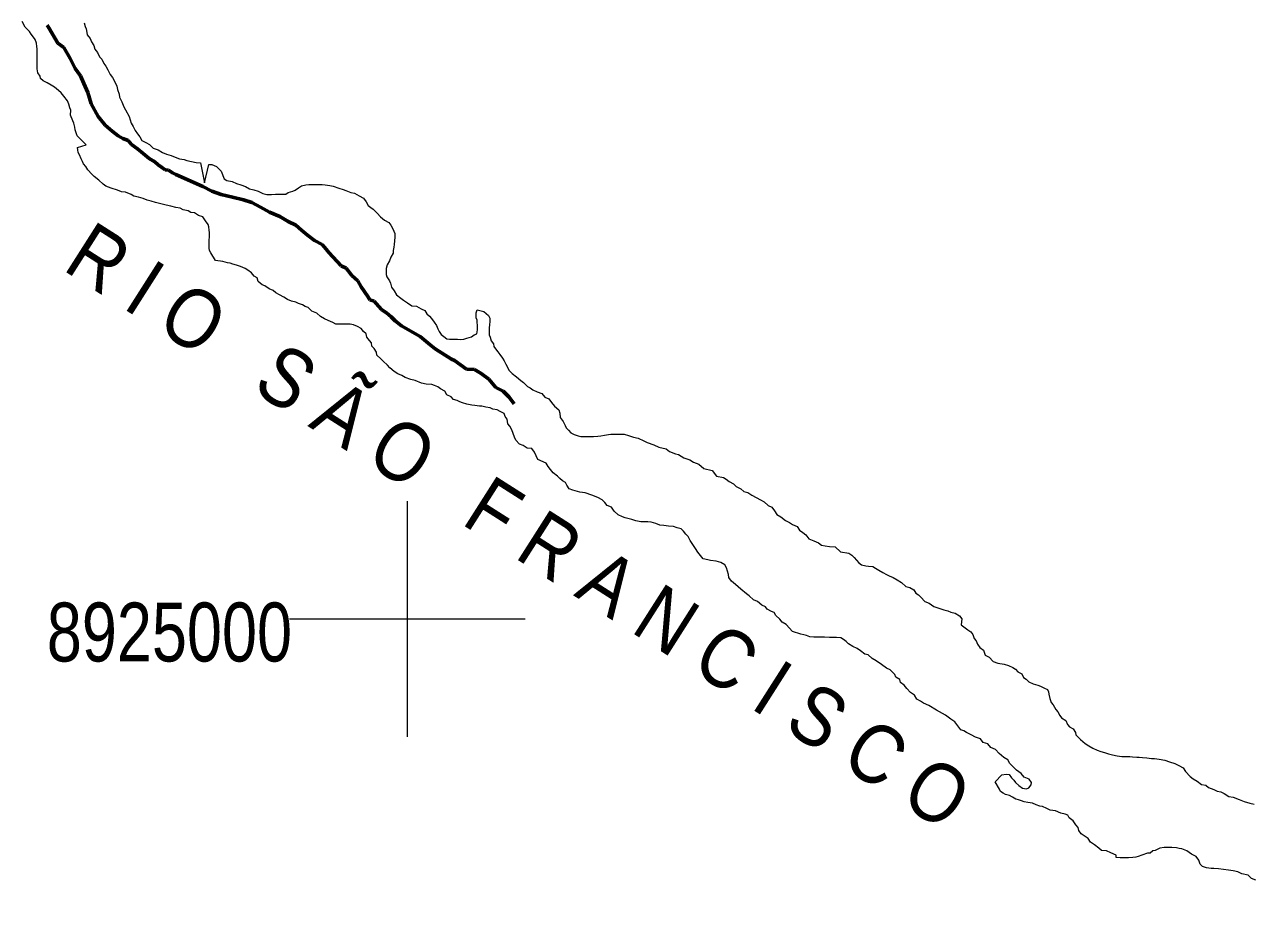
# Model space of a CAD drawing. Extents: x 553962 to 842807, y 8883888 to 9032388.
# Drawn here: x 646749 to 657184, y 8922577 to 8930044 of the extents above; entities that cross this region are included whole.
import ezdxf
from ezdxf.enums import TextEntityAlignment as Align

# ---------------------------------------------------------------- set-up
doc = ezdxf.new("R2010")
doc.units = 0
doc.header["$LTSCALE"] = 200
doc.linetypes.add('LONG_DASH_SHORT_DASH', pattern=[9.9, 6, -1.2, 1.5, -1.2])
for name, color, linetype, lineweight in [('2', 7, 'Continuous', 13), ('25', 7, 'Continuous', 13), ('7', 7, 'LONG_DASH_SHORT_DASH', 60)]:
    doc.layers.add(name, color=color, linetype=linetype, lineweight=lineweight)
for name, color, linetype in [('42', 7, 'Continuous'), ('47', 7, 'Continuous'), ('49', 7, 'Continuous')]:
    doc.layers.add(name, color=color, linetype=linetype)

msp = doc.modelspace()

# ---------------------------------------------------------------- linework, layer by layer
at = {"layer": '2'}
for p, q in [((650000, 8924000), (650000, 8926000)), ((649000, 8925000), (651000, 8925000))]:
    msp.add_line(p, q, dxfattribs=at)
at = {"layer": '25'}
for points in [[(647140.8, 8929317.4), (647133.5, 8929337.5), (647126.2, 8929367.6), (647113.9, 8929397.7), (647081.7, 8929435.5), (647059.4, 8929465.7), (647037, 8929485.8), (647004.7, 8929513.6), (646974.9, 8929531.3), (646940, 8929549.1), (646907.6, 8929566.8), (646885.2, 8929587), (646880.4, 8929607.1), (646860.6, 8929634.7), (646855.9, 8929669.8), (646856, 8929689.8), (646856.3, 8929729.9), (646856.6, 8929772.4), (646856.9, 8929810), (646857.1, 8929837.5), (646854.8, 8929857.6), (646850, 8929887.6), (646840.2, 8929917.8), (646825.4, 8929937.9), (646805.6, 8929963), (646790.7, 8929985.7), (646753.5, 8930021), (646728.8, 8930071.2)], [(647254, 8930057.7), (647263.8, 8930027.6), (647271.1, 8930007.5), (647278.4, 8929977.4), (647280.7, 8929957.4), (647305.5, 8929927.2), (647317.8, 8929897.1), (647337.6, 8929866.9), (647347.3, 8929836.8), (647369.6, 8929806.6), (647386.9, 8929771.4), (647404.2, 8929751.3), (647421.4, 8929713.6), (647438.8, 8929691), (647456.1, 8929660.8), (647475.8, 8929620.6), (647495.6, 8929595.5), (647517.8, 8929552.8), (647532.5, 8929522.6), (647537.3, 8929492.5), (647552, 8929454.9), (647554.3, 8929427.3), (647574, 8929389.7), (647591.2, 8929347), (647606, 8929319.3), (647638.1, 8929264.1), (647655.2, 8929208.9), (647672.5, 8929178.7), (647689.7, 8929146.1), (647707, 8929118.4), (647729.3, 8929090.7), (647744.1, 8929060.6), (647779, 8929042.8), (647808.9, 8929027.6), (647841.2, 8928994.8), (647883.6, 8928982), (647920.9, 8928959.3), (647955.8, 8928944), (647993.3, 8928933.7), (648028.2, 8928918.5), (648065.6, 8928905.7), (648105.5, 8928897.9), (648128, 8928890.3), (648165.5, 8928882.5), (648205.4, 8928874.8), (648242.9, 8928869.5), (648277.9, 8928700.4), (648315.3, 8928856.5), (648340.3, 8928856.3), (648377.7, 8928841.1), (648417.4, 8928800.8), (648444.5, 8928735.5), (648466.8, 8928720.3), (648511.8, 8928712.5), (648549.2, 8928694.7), (648586.6, 8928684.5), (648624, 8928669.2), (648658.9, 8928651.4), (648696.3, 8928641.2), (648733.8, 8928630.9), (648771.1, 8928610.7)], [(649677.1, 8927362.9), (649654.8, 8927390.6), (649650, 8927420.7), (649627.6, 8927438.3), (649607.8, 8927466), (649575.4, 8927481.2), (649543, 8927496.5), (649513, 8927501.7), (649485.5, 8927501.9), (649445.5, 8927502.1), (649423, 8927502.3), (649393, 8927502.5), (649368.1, 8927515.2), (649328.2, 8927532.9), (649295.8, 8927548.2), (649260.9, 8927565.9), (649231.1, 8927593.7), (649188.7, 8927611.5), (649156.5, 8927641.7), (649131.5, 8927651.9), (649109.1, 8927664.6), (649074.2, 8927677.3), (649051.8, 8927687.5), (649016.8, 8927697.7), (648981.9, 8927710.5), (648949.5, 8927730.7), (648914.7, 8927751), (648882.3, 8927768.7), (648859.9, 8927786.4), (648825, 8927801.7), (648790.2, 8927826.9), (648767.7, 8927834.6), (648732.9, 8927862.3), (648723.2, 8927895), (648698.3, 8927907.6), (648676, 8927937.8), (648646.2, 8927960.6), (648623.7, 8927973.2), (648583.8, 8927991), (648548.9, 8928001.2), (648516.5, 8928011.5), (648494, 8928019.1), (648471.5, 8928021.8), (648431.6, 8928032.1), (648371.7, 8928042.5), (648332.1, 8928107.8), (648319.8, 8928127.9), (648317.4, 8928148), (648317.7, 8928183), (648317.9, 8928210.6), (648318.2, 8928245.6), (648318.4, 8928280.7), (648316.1, 8928300.7), (648313.8, 8928328.3), (648309, 8928348.3), (648286.7, 8928378.5), (648264.4, 8928411.2), (648227, 8928424), (648192.1, 8928446.7), (648162.2, 8928449.4), (648137.3, 8928464.6), (648094.8, 8928472.4), (648069.9, 8928485.1), (648034.9, 8928492.8), (647990, 8928503.2), (647952.5, 8928510.9), (647917.6, 8928518.7), (647895.1, 8928526.3), (647860.2, 8928534.1), (647825.2, 8928546.8), (647790.3, 8928554.6), (647755.4, 8928567.3), (647715.5, 8928580.1), (647678, 8928587.8), (647653.1, 8928603), (647605.7, 8928620.9), (647573.2, 8928626.1), (647538.3, 8928638.8), (647483.4, 8928656.7), (647438.5, 8928672), (647416.2, 8928689.7), (647378.9, 8928722.5), (647339.1, 8928755.3), (647319.3, 8928775.5), (647287, 8928810.7), (647269.7, 8928838.4), (647249.9, 8928861.1), (647242.5, 8928881.1), (647230.2, 8928906.2), (647215.5, 8928938.9), (647205.6, 8928959), (647200.8, 8928981.6), (647198.4, 8929001.6), (647271.1, 8929023.6), (647196.7, 8929099.2), (647179.6, 8929151.9), (647174.7, 8929174.5), (647167.5, 8929207.1), (647160.1, 8929227.2), (647140.5, 8929274.8), (647140.8, 8929317.4)], [(648771.1, 8928610.7), (648806.1, 8928602.9), (648826.1, 8928602.8), (648846.1, 8928602.6), (648881.2, 8928604.9), (648911.2, 8928604.7), (648948.7, 8928604.5), (648968.7, 8928604.3), (648988.8, 8928619.2), (649026.4, 8928631.5), (649046.5, 8928638.9), (649076.6, 8928658.7), (649101.8, 8928676.1), (649136.9, 8928683.3), (649161.9, 8928688.2), (649201.9, 8928687.9), (649236.9, 8928687.7), (649277, 8928687.4), (649301.9, 8928684.7), (649341.9, 8928679.5), (649369.4, 8928671.8), (649416.8, 8928656.4), (649454.2, 8928643.7), (649476.7, 8928636), (649519, 8928618.2), (649551.5, 8928613), (649591.3, 8928590.2), (649626.2, 8928569.9), (649651, 8928539.7), (649665.8, 8928509.6), (649688.2, 8928491.9), (649710.5, 8928476.8), (649742.8, 8928444), (649772.6, 8928413.8), (649804.9, 8928383.5), (649842.2, 8928363.2), (649859.6, 8928343.1), (649876.8, 8928310.4), (649894.1, 8928270.2), (649893.8, 8928240.2), (649891.1, 8928210.2), (649888.3, 8928177.7), (649885.7, 8928155.1), (649880.5, 8928127.6), (649880.3, 8928105.1), (649860, 8928070.2), (649847.3, 8928037.7), (649829.5, 8928005.3), (649819.3, 8927972.8), (649819, 8927942.8), (649818.9, 8927922.8), (649826.2, 8927902.7), (649848.5, 8927870), (649855.8, 8927849.9), (649865.6, 8927814.8), (649887.9, 8927784.6), (649907.6, 8927751.9), (649944.9, 8927721.6), (649967.3, 8927704), (649999.6, 8927683.7), (650037, 8927658.4), (650076.9, 8927653.2), (650116.8, 8927632.9), (650146.7, 8927617.7), (650164, 8927590), (650186.3, 8927569.8), (650203.7, 8927549.7), (650228.5, 8927519.5), (650248.3, 8927489.3), (650258.1, 8927461.7), (650270.4, 8927439.1), (650287.7, 8927413.9), (650310.1, 8927396.3), (650335, 8927376.1), (650357.4, 8927373.4), (650380, 8927373.3), (650405, 8927373.1), (650425, 8927373), (650447.5, 8927372.8), (650480, 8927375.1), (650505.1, 8927382.5), (650525.1, 8927389.8), (650545.2, 8927394.7), (650567.8, 8927412.1), (650590.4, 8927419.4), (650595.7, 8927454.5), (650595.8, 8927474.5), (650596, 8927494.5), (650593.6, 8927514.6), (650593.8, 8927534.6), (650583.9, 8927554.7), (650584.1, 8927577.2), (650584.2, 8927597.2), (650591.9, 8927622.2), (650649.4, 8927609.3), (650689.1, 8927574), (650699, 8927553.9), (650698.7, 8927521.4), (650698.5, 8927498.8), (650693.3, 8927466.3), (650693.1, 8927436.3)], [(650693.1, 8927436.3), (650695.4, 8927411.2), (650702.7, 8927391.2), (650712.5, 8927361.1), (650729.8, 8927333.4), (650734.6, 8927313.3), (650749.5, 8927293.2), (650766.8, 8927265.6), (650784.1, 8927242.9), (650808.9, 8927212.7), (650821.2, 8927190.1), (650836, 8927162.5), (650848.4, 8927142.3), (650860.7, 8927112.2), (650890.5, 8927082), (650927.8, 8927054.2), (650962.5, 8927023.9), (650984.9, 8927006.3), (651019.7, 8926973.5), (651042.1, 8926960.8), (651064.5, 8926943.1), (651101.9, 8926927.9), (651141.8, 8926912.6), (651166.6, 8926882.4), (651201.5, 8926867.1), (651223.7, 8926836.9), (651248.5, 8926806.7), (651285.8, 8926773.9), (651295.6, 8926746.3), (651297.8, 8926708.8), (651322.6, 8926676.1), (651339.8, 8926640.9), (651347.2, 8926620.8), (651367, 8926600.7), (651386.9, 8926580.5), (651416.8, 8926565.3), (651449.2, 8926555.1), (651471.6, 8926547.4), (651521.7, 8926547.1), (651559.2, 8926546.8), (651581.7, 8926549.2), (651616.7, 8926551.4), (651641.8, 8926553.8), (651674.3, 8926558.6), (651706.9, 8926565.9), (651726.9, 8926568.2), (651759.4, 8926568), (651779.4, 8926567.9), (651804.5, 8926567.7), (651842, 8926567.5), (651876.9, 8926557.2), (651919.3, 8926541.9), (651959.3, 8926534.2), (652006.6, 8926511.3), (652036.5, 8926496.1), (652091.4, 8926478.2), (652133.8, 8926457.9), (652198.7, 8926442.4), (652226, 8926422.2), (652275.9, 8926401.9), (652303.3, 8926394.2), (652348.2, 8926366.3), (652398.1, 8926351), (652430.4, 8926330.8), (652475.3, 8926312.9), (652517.6, 8926277.6), (652587.5, 8926259.6), (652624.6, 8926211.8), (652684.5, 8926198.9), (652706.9, 8926186.2), (652731.8, 8926166), (652769.2, 8926145.8), (652791.5, 8926123.1), (652831.4, 8926105.3), (652856.2, 8926080.1), (652891.2, 8926072.3), (652926, 8926049.6), (652960.9, 8926031.8), (652998.2, 8926011.6), (653030.6, 8925993.8), (653062.9, 8925963.6), (653095.3, 8925948.3), (653117.6, 8925918.1), (653137.3, 8925885.5), (653172.2, 8925865.2), (653212, 8925834.9), (653244.4, 8925819.7), (653269.3, 8925802), (653309.2, 8925784.2), (653328.9, 8925754), (653358.8, 8925733.8), (653383.6, 8925713.6), (653408.4, 8925680.9), (653450.8, 8925663.1), (653490.7, 8925645.3), (653515.5, 8925625.1), (653548, 8925619.9), (653583, 8925614.6), (653633, 8925611.8), (653677.7, 8925568.9), (653747.6, 8925558.5)], [(652551.7, 8925501.3), (652511.7, 8925509.1), (652489.4, 8925536.8), (652467.1, 8925566.9), (652447.3, 8925597.1), (652425.1, 8925632.3), (652400.3, 8925665), (652383.1, 8925700.2), (652363.2, 8925720.3), (652343.4, 8925745.5), (652323.6, 8925765.7), (652291.1, 8925773.4), (652258.7, 8925783.6), (652216.2, 8925786.4), (652178.7, 8925791.7), (652143.7, 8925796.9), (652108.8, 8925809.7), (652068.9, 8925819.9), (652041.4, 8925822.6), (652003.9, 8925822.9), (651981.4, 8925823), (651938.9, 8925833.3), (651906.5, 8925843.5), (651849.1, 8925858.9), (651826.6, 8925866.6), (651789.2, 8925884.4), (651757, 8925914.6), (651732.2, 8925947.3), (651697.3, 8925962.6), (651677.5, 8925987.8), (651655.1, 8926010.4), (651617.8, 8926030.7), (651565.4, 8926051.1), (651510.5, 8926069), (651465.6, 8926076.8), (651443.1, 8926081.9), (651405.7, 8926092.2), (651373.2, 8926104.9), (651353.5, 8926135.1), (651343.6, 8926157.7), (651316.2, 8926172.9), (651293.8, 8926190.6), (651274, 8926210.7), (651239.2, 8926238.5), (651214.4, 8926268.7), (651194.6, 8926293.9), (651177.3, 8926321.5), (651107.5, 8926352), (651078, 8926414.8), (651055.7, 8926445), (651018.2, 8926450.2), (650983.3, 8926470.5), (650950.9, 8926483.2), (650921.2, 8926516), (650908.9, 8926543.6), (650899.1, 8926573.7), (650886.8, 8926603.8), (650869.6, 8926636.5), (650852.2, 8926656.6), (650847.5, 8926694.2), (650830.2, 8926716.9), (650822.8, 8926742), (650788, 8926759.7), (650763.1, 8926774.9), (650725.6, 8926780.2), (650703.2, 8926792.8), (650665.7, 8926798.1), (650633.2, 8926805.8), (650613.2, 8926805.9), (650573.2, 8926811.2), (650545.8, 8926813.9), (650505.8, 8926821.7), (650468.4, 8926834.4), (650445.9, 8926842.1), (650423.5, 8926854.8), (650391.1, 8926862.5), (650371.2, 8926885.1), (650336.3, 8926902.9), (650316.6, 8926933.1), (650281.7, 8926953.3), (650259.3, 8926968.5), (650229.4, 8926981.2), (650207, 8926988.9), (650159.5, 8926991.7), (650119.5, 8926999.5), (650067.1, 8927022.3), (650029.7, 8927032.6), (649982.3, 8927047.9), (649952.4, 8927065.7), (649920, 8927080.9), (649887.7, 8927101.1), (649850.4, 8927131.4), (649830.5, 8927154.1), (649793.3, 8927186.9), (649773.4, 8927207.1), (649741.1, 8927237.3), (649736.3, 8927264.9), (649716.6, 8927295.1), (649699.2, 8927315.2), (649694.4, 8927342.8), (649677.1, 8927362.9)], [(653747.6, 8925558.5), (653772.5, 8925540.8), (653794.9, 8925520.6), (653814.7, 8925497.9), (653834.5, 8925475.3), (653856.9, 8925457.6), (653891.9, 8925449.9), (653914.4, 8925447.2), (653951.8, 8925444.4), (653974.3, 8925431.8), (654004.1, 8925414.1), (654036.5, 8925393.8), (654068.9, 8925376.1), (654091.3, 8925365.9), (654126.2, 8925350.7), (654158.6, 8925330.4), (654195.9, 8925307.7), (654233.2, 8925274.9), (654265.6, 8925267.1), (654300.5, 8925246.9), (654317.8, 8925219.2), (654340.2, 8925204.1), (654360.1, 8925183.9), (654394.8, 8925148.6), (654429.7, 8925133.4), (654469.5, 8925105.6), (654511.9, 8925090.2), (654554.3, 8925077.5), (654589.3, 8925069.7), (654614.2, 8925057), (654651.7, 8925049.3), (654689, 8925026.5), (654708.8, 8925001.3), (654703.4, 8924948.8), (654758.1, 8924908.4), (654783, 8924890.7), (654800.3, 8924868), (654812.6, 8924832.9), (654829.9, 8924812.8), (654842.2, 8924785.1), (654862, 8924757.5), (654891.9, 8924734.7), (654906.6, 8924692.1), (654938.9, 8924674.3), (654973.7, 8924639.1), (655013.6, 8924623.8), (655068.5, 8924615.9), (655103.5, 8924605.7), (655140.9, 8924587.9), (655163.2, 8924572.7), (655183.1, 8924550.1), (655218, 8924534.8), (655232.8, 8924502.2), (655255.2, 8924489.5), (655277.5, 8924466.8), (655314.9, 8924449), (655352.3, 8924436.3), (655377.2, 8924428.6), (655409.6, 8924410.9), (655434.6, 8924400.7), (655444.4, 8924380.6), (655446.8, 8924360.6), (655454, 8924325.4), (655466.2, 8924290.3), (655483.6, 8924270.2), (655505.8, 8924232.5), (655523.2, 8924212.3), (655540.4, 8924179.7), (655555.3, 8924159.6), (655590.1, 8924136.8), (655604.9, 8924104.1), (655622.2, 8924084), (655654.6, 8924066.3), (655671.9, 8924036.1), (655676.8, 8924016), (655696.6, 8923995.9), (655716.5, 8923975.7), (655756.2, 8923942.9), (655786.1, 8923922.7), (655821, 8923902.4), (655855.8, 8923887.2), (655888.3, 8923874.4), (655918.2, 8923866.7), (655953.1, 8923854), (655988.1, 8923846.2), (656028.1, 8923838.5), (656065.5, 8923833.2), (656098, 8923833), (656133.1, 8923832.8), (656158, 8923830.1), (656193, 8923827.4), (656213, 8923827.2), (656243, 8923824.5), (656278, 8923821.8), (656318, 8923816.5), (656343, 8923813.9), (656383, 8923808.6), (656430.4, 8923800.8), (656470.4, 8923788), (656515.3, 8923772.7), (656550.1, 8923754.9)], [(655048.9, 8923677.2), (655084, 8923682), (655108.9, 8923679.3), (655128.7, 8923651.7), (655148.6, 8923631.5), (655163.5, 8923611.4), (655190.8, 8923586.2), (655223.1, 8923563.4), (655258.1, 8923558.2), (655278.1, 8923565.5), (655295.9, 8923593), (655298.5, 8923613), (655278.7, 8923640.7), (655236.3, 8923655.9), (655211.6, 8923688.7), (655171.8, 8923716.5), (655151.9, 8923736.6), (655114.6, 8923771.9), (655097.4, 8923804.6), (655065, 8923824.8), (655025.2, 8923857.6), (654993, 8923892.9), (654953.1, 8923908.2), (654928.3, 8923938.4), (654888.4, 8923951.2), (654866.1, 8923981.3), (654823.7, 8923996.7), (654786.4, 8924016.9), (654746.5, 8924037.2), (654724.1, 8924049.9), (654699.1, 8924057.6), (654664.5, 8924102.8), (654647.1, 8924125.5), (654614.8, 8924148.2), (654570, 8924183.6), (654492.8, 8924224.2), (654428.1, 8924264.6), (654383.2, 8924285), (654358.3, 8924302.7), (654326, 8924317.9), (654306.2, 8924353.1), (654271.4, 8924375.8), (654241.6, 8924408.6), (654219.3, 8924438.8), (654187, 8924459), (654182.2, 8924486.6), (654147.3, 8924506.8), (654140, 8924526.9), (654120.1, 8924547.1), (654100.2, 8924567.2), (654067.8, 8924582.5), (654025.6, 8924612.8), (653980.8, 8924643.1), (653945.9, 8924663.4), (653913.6, 8924696.2), (653883.7, 8924701.4), (653846.4, 8924729.1), (653819, 8924749.3), (653781.6, 8924767.1), (653744.3, 8924787.4), (653724.4, 8924807.6), (653702, 8924825.2), (653679.6, 8924840.4), (653644.6, 8924843.1), (653614.6, 8924843.3), (653584.6, 8924843.5), (653542.1, 8924843.8), (653507.1, 8924844.1), (653487.1, 8924844.2), (653452.1, 8924844.4), (653417.1, 8924847.2), (653389.7, 8924859.8), (653367.2, 8924865), (653339.7, 8924870.2), (653269.9, 8924893.2), (653215.3, 8924953.6), (653182.9, 8924971.4), (653163.1, 8924999), (653128.3, 8925029.3), (653113.5, 8925054.4), (653091.1, 8925062.1), (653056.2, 8925082.4), (653041.3, 8925102.5), (653009, 8925117.7), (652974.2, 8925148), (652939.3, 8925163.2), (652902, 8925196), (652879.6, 8925213.7), (652832.4, 8925251.6), (652807.5, 8925271.8), (652785.2, 8925291.9), (652752.9, 8925319.7), (652730.6, 8925352.4), (652725.8, 8925377.5), (652718.5, 8925405.1), (652708.7, 8925432.7), (652696.4, 8925460.3), (652661.5, 8925478), (652621.6, 8925490.8), (652574.1, 8925496.1), (652551.7, 8925501.3)], [(657205.5, 8922781.7), (657168.1, 8922797), (657138.3, 8922824.7), (657085.9, 8922837.6), (657051, 8922852.8), (657011, 8922860.6), (656973.6, 8922868.4), (656928.6, 8922873.7), (656888.6, 8922878.9), (656848.6, 8922881.7), (656826.1, 8922881.8), (656786.2, 8922887.1), (656751.2, 8922897.4), (656731.4, 8922917.5), (656719.1, 8922952.7), (656696.8, 8922982.8), (656659.5, 8923003.1), (656619.7, 8923030.9), (656577.3, 8923048.7), (656554.8, 8923051.4), (656529.8, 8923056.6), (656489.8, 8923059.3), (656447.3, 8923059.6), (656427.3, 8923059.7), (656389.8, 8923055), (656349.6, 8923035.2), (656329.6, 8923032.8), (656306.9, 8923013), (656284.4, 8923013.1), (656236.7, 8922995.9), (656204.1, 8922983.6), (656184.1, 8922978.7), (656159, 8922973.9), (656124, 8922971.6), (656089, 8922971.8), (656051.5, 8922972.1), (656019, 8922974.8), (656019.1, 8922994.8), (655971.8, 8923015.2), (655936.9, 8923032.9), (655894.4, 8923035.7), (655872, 8923053.4), (655834.7, 8923083.7), (655799.9, 8923103.9), (655780.1, 8923136.6), (655755.2, 8923154.3), (655720.4, 8923177.1), (655700.6, 8923204.7), (655695.8, 8923229.8), (655675.9, 8923252.5), (655653.7, 8923285.2), (655618.9, 8923312.9), (655609, 8923335.5), (655584.1, 8923343.2), (655549.1, 8923350.9), (655504.3, 8923371.3), (655456.8, 8923376.6), (655429.4, 8923391.8), (655392, 8923407.1), (655369.5, 8923409.7), (655339.6, 8923422.4), (655307.2, 8923435.2), (655269.7, 8923442.9), (655237.2, 8923448.2), (655214.8, 8923455.8), (655189.8, 8923463.5), (655167.4, 8923471.1), (655137.5, 8923486.4), (655112.6, 8923501.5), (655080.1, 8923509.3), (655057.7, 8923521.9), (655035.3, 8923534.6), (655028, 8923554.7), (654990.9, 8923617.5), (655048.9, 8923677.2)], [(656550.1, 8923754.9), (656587.5, 8923737.1), (656607.3, 8923704.5), (656647, 8923661.6), (656671.8, 8923641.4), (656706.7, 8923623.7), (656744, 8923593.4), (656779, 8923588.2), (656803.8, 8923570.5), (656848.7, 8923552.7), (656876.1, 8923537.4), (656908.6, 8923532.2), (656936, 8923517), (656975.8, 8923491.7), (657013.3, 8923486.5), (657063.2, 8923466.1), (657105.6, 8923450.8), (657153, 8923435.5), (657190.4, 8923427.7)]]:
    msp.add_lwpolyline(points, dxfattribs=at)
at = {"layer": '7'}
for points in [[(647971.9, 8928809.9), (647942, 8928812.6), (647912.1, 8928835.3), (647884.7, 8928852.9), (647854.9, 8928878.1), (647807.6, 8928908.4), (647755.4, 8928951.2), (647708.1, 8928989), (647655.9, 8929026.8), (647628.6, 8929059.5), (647583.7, 8929077.2), (647543.9, 8929100), (647491.7, 8929140.3), (647434.5, 8929190.6), (647375, 8929263.5), (647315.7, 8929371.4), (647286.4, 8929469.2), (647251.9, 8929544.4), (647224.8, 8929609.6), (647180.2, 8929672.4), (647135.8, 8929755.2), (647081.4, 8929850.6), (647031.7, 8929885.9), (646955.1, 8930016.4), (646941, 8930039.5)], [(650905.5, 8926825.8), (650861.5, 8926885.3), (650814.4, 8926933.1), (650752.1, 8926963.5), (650692.5, 8927033.8), (650627.8, 8927081.7), (650570.6, 8927117.1), (650500.6, 8927119.9), (650398.6, 8927193.1), (650373.7, 8927205.7), (650236.8, 8927291.5), (650194.5, 8927326.8), (650107.5, 8927397.3), (650022.8, 8927445.3), (649950.6, 8927488.2), (649895.8, 8927528.5), (649861.1, 8927563.7), (649823.8, 8927596.5), (649784, 8927624.2), (649754.2, 8927654.4), (649717, 8927697.1), (649682.1, 8927707.3), (649664.8, 8927737.4), (649607.8, 8927817.8), (649578.1, 8927868), (649528.5, 8927915.8), (649481.4, 8927976.1), (649439, 8927996.4), (649332.2, 8928109.6), (649309.9, 8928137.2), (649277.7, 8928177.4), (649210.4, 8928210.3), (649150.7, 8928255.7), (649101, 8928298.5), (649053.8, 8928341.2), (648989, 8928374.1), (648916.8, 8928414.6), (648829.6, 8928452.5), (648752.3, 8928495.5), (648680.1, 8928533.4), (648607.8, 8928556.3), (648515.4, 8928579.3), (648418.1, 8928602.4), (648338.2, 8928630.3), (648263.5, 8928670.7), (648186.2, 8928703.7), (648109, 8928736.6), (648034.2, 8928772.1), (648004.3, 8928787.2), (647971.9, 8928809.9)]]:
    msp.add_lwpolyline(points, dxfattribs=at)

# ---------------------------------------------------------------- texts
at = {"layer": '42'}
msp.add_text('S  E  R  G  I  P  E', height=2000, rotation=329.237, dxfattribs=at).set_placement((637761.3, 8923891.3))
at = {"layer": '47', "width": 0.8}
msp.add_text('8925000', height=500, dxfattribs=at).set_placement((647979.3, 8924638.8), align=Align.CENTER)
at = {"layer": '49', "width": 0.9}
msp.add_text('R I O   S Ã O   F R A N C I S C O', height=500, rotation=327.505, dxfattribs=at).set_placement((647062, 8927967.9))

doc.saveas('drawing.dxf')
